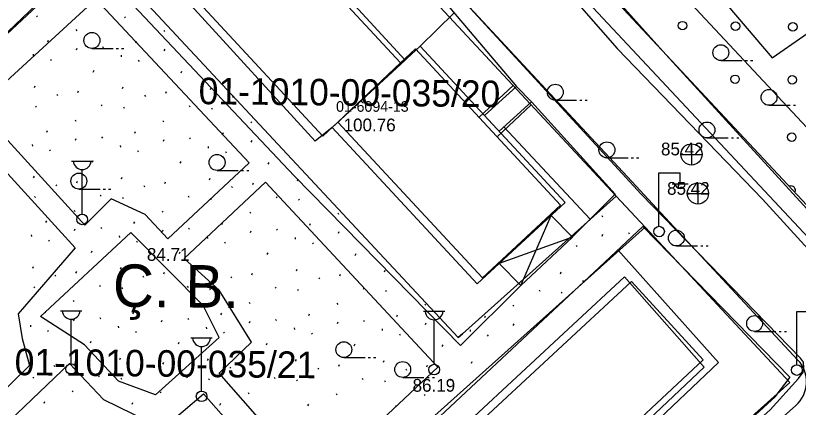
# Model space of a CAD drawing. Extents: x 412225 to 413380, y 4456471 to 4457189.
# Drawn here: x 412408.2 to 412482, y 4457065.8 to 4457102.7 of the extents above; entities that cross this region are included whole.
import ezdxf

# ---------------------------------------------------------------- set-up
doc = ezdxf.new("R2010")
doc.units = 0
for name, color, linetype in [('0_HALİHAZIR', 7, 'Continuous'), ('0_KADASTRO', 7, 'Continuous'), ('Level 20', 7, 'Continuous'), ('Level 27', 7, 'Continuous'), ('Level 41', 7, 'Continuous'), ('Level 43', 7, 'Continuous'), ('Level 56', 7, 'Continuous'), ('Level 57', 7, 'Continuous'), ('Level 59', 7, 'Continuous'), ('Level 62', 7, 'Continuous')]:
    doc.layers.add(name, color=color, linetype=linetype)

msp = doc.modelspace()

# ---------------------------------------------------------------- linework, layer by layer
at = {"layer": '0_HALİHAZIR'}
for p, q in [((412415.409, 4457099.608), (412417.409, 4457099.608)), ((412417.709, 4457099.608), (412417.909, 4457099.608)), ((412418.209, 4457099.608), (412418.409, 4457099.608)), ((412474.718, 4457098.455), (412476.718, 4457098.455)), ((412477.018, 4457098.455), (412477.218, 4457098.455)), ((412477.518, 4457098.455), (412477.718, 4457098.455)), ((412459.106, 4457094.728), (412461.106, 4457094.728)), ((412461.406, 4457094.728), (412461.606, 4457094.728)), ((412461.906, 4457094.728), (412462.106, 4457094.728)), ((412479.256, 4457094.245), (412481.256, 4457094.245)), ((412481.556, 4457094.245), (412481.756, 4457094.245)), ((412471.964, 4457088.606), (412471.964, 4457090.606)), ((412473.407, 4457091.169), (412475.407, 4457091.169)), ((412475.707, 4457091.169), (412475.907, 4457091.169)), ((412476.207, 4457091.169), (412476.407, 4457091.169)), ((412463.972, 4457089.294), (412465.972, 4457089.294)), ((412466.272, 4457089.294), (412466.472, 4457089.294)), ((412466.772, 4457089.294), (412466.972, 4457089.294)), ((412470.944, 4457089.596), (412472.944, 4457089.596)), ((412413.494, 4457088.994), (412415.494, 4457088.994)), ((412414.494, 4457083.994), (412414.494, 4457088.187)), ((412427.21, 4457088.113), (412429.21, 4457088.113)), ((412429.51, 4457088.113), (412429.71, 4457088.113)), ((412430.01, 4457088.113), (412430.21, 4457088.113)), ((412468.881, 4457082.873), (412468.881, 4457087.873)), ((412468.881, 4457087.873), (412470.881, 4457087.873)), ((412470.881, 4457086.873), (412470.881, 4457087.873)), ((412470.121, 4457086.833), (412471.621, 4457086.833)), ((412472.568, 4457084.93), (412472.568, 4457086.93)), ((412414.179, 4457086.354), (412416.179, 4457086.354)), ((412416.479, 4457086.354), (412416.679, 4457086.354)), ((412416.979, 4457086.354), (412417.179, 4457086.354)), ((412471.548, 4457085.92), (412473.548, 4457085.92)), ((412455.863, 4457077.268), (412458.721, 4457083.869)), ((412460.717, 4457081.832), (412453.798, 4457079.329)), ((412470.518, 4457080.99), (412472.518, 4457080.99)), ((412472.818, 4457080.99), (412473.018, 4457080.99)), ((412473.318, 4457080.99), (412473.518, 4457080.99)), ((412412.453, 4457074.893), (412414.454, 4457074.893)), ((412446.678, 4457074.843), (412448.678, 4457074.843)), ((412481.868, 4457069.827), (412481.868, 4457074.827)), ((412481.868, 4457074.827), (412483.868, 4457074.827)), ((412413.454, 4457069.893), (412413.454, 4457074.086)), ((412447.678, 4457069.843), (412447.678, 4457074.036)), ((412477.902, 4457072.938), (412479.902, 4457072.938)), ((412480.202, 4457072.938), (412480.402, 4457072.938)), ((412480.702, 4457072.938), (412480.902, 4457072.938)), ((412424.752, 4457072.325), (412426.752, 4457072.325)), ((412425.752, 4457067.325), (412425.752, 4457071.518)), ((412439.167, 4457070.472), (412441.167, 4457070.472)), ((412441.467, 4457070.472), (412441.667, 4457070.472)), ((412441.967, 4457070.472), (412442.167, 4457070.472)), ((412444.713, 4457068.604), (412446.713, 4457068.605)), ((412447.013, 4457068.605), (412447.213, 4457068.605)), ((412447.513, 4457068.605), (412447.713, 4457068.605))]:
    msp.add_line(p, q, dxfattribs=at)
for points in [[(412538.824, 4457047.448), (412525.781, 4457035.425), (412494.494, 4457071.745), (412469.513, 4457099.026), (412455.656, 4457114.468), (412455.285, 4457115.523), (412455.184, 4457117.063), (412455.471, 4457118.119), (412456.142, 4457119.058), (412456.959, 4457119.769), (412458.206, 4457120.556), (412459.576, 4457121.129), (412460.793, 4457121.588), (412468.706, 4457124.092), (412487.348, 4457128.223)], [(412488.465, 4457126.126), (412488.7, 4457125.054), (412469.554, 4457110.455), (412479.564, 4457098.724), (412485.518, 4457102.853), (412508.752, 4457078.21), (412511.887, 4457074.999)], [(412419.054, 4457119.278), (412422.523, 4457115.565), (412404.713, 4457098.559)], [(412443.396, 4457109.214), (412443.923, 4457109.641), (412455.44, 4457096.009)], [(412402.552, 4457062.758), (412412.85, 4457051.661), (412426.056, 4457037.189), (412435.555, 4457027.033), (412435.879, 4457026.88), (412436.055, 4457026.957), (412436.508, 4457027.376), (412449.891, 4457039.287), (412464.27, 4457052.129), (412479.351, 4457065.542), (412482.042, 4457068.507), (412482.472, 4457069.108), (412482.543, 4457069.515), (412482.517, 4457070.057), (412482.216, 4457070.417), (412467.205, 4457085.87), (412447.505, 4457107.315)], [(412450.177, 4457071.604), (412434.48, 4457087.585), (412416.734, 4457106.442), (412417.174, 4457106.849)], [(412458.447, 4457107.032), (412464.954, 4457099.592), (412478.642, 4457085.401), (412495.162, 4457067.298), (412507.562, 4457052.462), (412518.913, 4457040.363), (412522.412, 4457036.993)], [(412422.562, 4457081.66), (412420.42, 4457083.95), (412417.215, 4457085.435), (412414.747, 4457082.958), (412404.608, 4457094.022), (412415.788, 4457104.278), (412430.246, 4457088.829)], [(412449.57, 4457102.957), (412446.365, 4457099.813)], [(412455.435, 4457096.014), (412452.426, 4457093.294)], [(412456.892, 4457094.548), (412455.44, 4457096.009)], [(412453.797, 4457091.82), (412456.855, 4457094.584)], [(412456.892, 4457094.548), (412464.742, 4457085.865)], [(412388.011, 4457078.661), (412402.994, 4457092.677), (412413.829, 4457080.814), (412408.458, 4457074.592), (412408.84, 4457072.284), (412409.517, 4457069.739), (412402.475, 4457062.842)], [(412454.243, 4457092.224), (412462.404, 4457083.528)], [(412430.246, 4457088.829), (412422.562, 4457081.66)], [(412427.395, 4457069.014), (412430.464, 4457071.938), (412427.414, 4457076.822), (412424.116, 4457079.813), (412431.777, 4457087.008), (412448.025, 4457069.584), (412436.455, 4457058.708)], [(412464.773, 4457085.896), (412460.59, 4457081.714)], [(412463.259, 4457078.983), (412467.348, 4457082.825), (412481.233, 4457068.624), (412479.815, 4457066.772)], [(412427.424, 4457072.37), (412421.408, 4457066.969), (412417.922, 4457068.26), (412414.707, 4457071.664), (412410.557, 4457074.355), (412419.08, 4457082.268), (412426.005, 4457075.298)], [(412471.706, 4457059.366), (412468.493, 4457062.783), (412467.659, 4457063.54), (412474.507, 4457070.004), (412464.994, 4457080.613)], [(412433.681, 4457051.365), (412463.259, 4457078.983)], [(412455.863, 4457077.268), (412450.177, 4457071.604)], [(412427.424, 4457072.37), (412425.908, 4457075.395)], [(412404.061, 4457061.132), (412413.306, 4457069.916), (412416.496, 4457066.513), (412422.083, 4457063.783), (412425.922, 4457067.072), (412434.752, 4457057.062), (412420.305, 4457043.492)], [(412436.455, 4457058.708), (412427.395, 4457069.014)], [(412479.833, 4457066.788), (412471.782, 4457059.429)]]:
    msp.add_lwpolyline(points, dxfattribs=at)
for points in [[(412431.383, 4457113.272), (412444.947, 4457098.508), (412438.053, 4457092.16), (412436.459, 4457090.867), (412423.078, 4457105.52)], [(412446.365, 4457099.813), (412460.05, 4457085.094), (412451.737, 4457077.429), (412438.053, 4457092.16)], [(412458.721, 4457083.869), (412460.717, 4457081.832), (412455.863, 4457077.268), (412453.798, 4457079.329)], [(412465.633, 4457078.096), (412473.151, 4457069.557), (412458.706, 4457055.944), (412451.018, 4457064.529)]]:
    msp.add_lwpolyline(points, close=True, dxfattribs=at)
for centre, radius in [((412415.409, 4457100.358), 0.75), ((412474.717, 4457099.205), 0.75), ((412459.106, 4457095.478), 0.75), ((412479.256, 4457094.995), 0.75), ((412473.407, 4457091.919), 0.75), ((412463.972, 4457090.044), 0.75), ((412471.949, 4457089.615), 1), ((412427.21, 4457088.863), 0.75), ((412414.179, 4457087.104), 0.75), ((412472.553, 4457085.938), 1), ((412414.494, 4457083.494), 0.5), ((412468.892, 4457082.349), 0.5), ((412470.518, 4457081.74), 0.75), ((412477.902, 4457073.688), 0.75), ((412439.167, 4457071.222), 0.75), ((412413.454, 4457069.393), 0.5), ((412444.713, 4457069.354), 0.75), ((412447.678, 4457069.343), 0.5), ((412481.878, 4457069.302), 0.5), ((412425.752, 4457066.825), 0.5)]:
    msp.add_circle(centre, radius, dxfattribs=at)
for centre, radius, start, end in [((412414.494, 4457089.024), 0.837, 183.298, 356.90719), ((412470.882, 4457086.877), 0.474, 184.83843, 355.14641), ((412413.454, 4457074.923), 0.837, 183.298, 356.90719), ((412447.678, 4457074.873), 0.837, 183.298, 356.90719), ((412425.752, 4457072.355), 0.837, 183.298, 356.90719)]:
    msp.add_arc(centre, radius, start, end, dxfattribs=at)
at = {"layer": '0_KADASTRO'}
for points in [[(412455.94, 4457113.583), (412457.438, 4457120.408), (412457.536, 4457120.857), (412458.994, 4457121.234), (412534.647, 4457140.799), (412537.828, 4457141.607), (412541.352, 4457142.15), (412542.299, 4457141.914), (412544.86, 4457141.275), (412548.321, 4457139.401), (412591.099, 4457092.135), (412590.151, 4457091.291), (412576.154, 4457078.845), (412570.429, 4457073.754), (412569.73, 4457073.134), (412568.481, 4457074.494), (412547.075, 4457054.575), (412527.885, 4457036.719), (412505.546, 4457060.585), (412501.535, 4457064.87)], [(412374.535, 4457097.659), (412391.881, 4457113.852), (412409.622, 4457130.414), (412423.162, 4457115.694), (412405.447, 4457099.156), (412388.074, 4457082.937)], [(412418.572, 4457106.007), (412418.768, 4457106.182), (412425.981, 4457112.628), (412433.488, 4457119.337), (412449.104, 4457102.587), (412464.856, 4457085.691), (412450.351, 4457072.715), (412449.946, 4457072.353)], [(412431.802, 4457050.754), (412467.583, 4457082.765), (412481.221, 4457068.136), (412462.922, 4457051.762), (412445.655, 4457036.312), (412445.443, 4457036.122)]]:
    msp.add_lwpolyline(points, close=True, dxfattribs=at)
for points in [[(412369.613, 4457103.012), (412374.535, 4457097.659), (412388.074, 4457082.937), (412405.447, 4457099.156), (412423.162, 4457115.694)], [(412418.572, 4457106.007), (412449.946, 4457072.353), (412450.351, 4457072.715), (412464.856, 4457085.691), (412467.583, 4457082.765), (412431.802, 4457050.754), (412445.443, 4457036.122), (412438.183, 4457029.626), (412442.916, 4457024.497), (412456.481, 4457009.795), (412473.381, 4457024.737), (412473.526, 4457024.865), (412485.011, 4457035.022), (412492.145, 4457041.33), (412492.439, 4457041.59), (412494.002, 4457039.895), (412495.053, 4457038.756), (412487.68, 4457032), (412519.019, 4456998.325), (412533.759, 4457011.844)]]:
    msp.add_lwpolyline(points, dxfattribs=at)
at = {"layer": 'Level 20'}
msp.add_lwpolyline([(412528.129, 4457043.775), (412509.196, 4457064.002), (412505.185, 4457068.287), (412461.388, 4457115.08), (412461.762, 4457116.785), (412535.888, 4457135.956), (412538.826, 4457136.702), (412541.119, 4457137.055), (412543.036, 4457136.577), (412545.188, 4457135.412), (412582.409, 4457094.286)], dxfattribs=at)
at = {"layer": 'Level 27'}
for points in [[(412527.885, 4457036.719), (412505.546, 4457060.585), (412501.535, 4457064.87), (412455.94, 4457113.583), (412457.438, 4457120.408), (412457.536, 4457120.857), (412458.994, 4457121.234), (412534.647, 4457140.799), (412537.828, 4457141.607), (412541.352, 4457142.15), (412542.299, 4457141.914), (412544.86, 4457141.275), (412548.321, 4457139.401), (412591.099, 4457092.135), (412592.561, 4457090.519)], [(412409.622, 4457130.414), (412423.162, 4457115.694), (412424.62, 4457114.109), (412425.981, 4457112.628), (412433.488, 4457119.337), (412449.104, 4457102.587), (412464.856, 4457085.691), (412467.583, 4457082.765), (412481.221, 4457068.136), (412473.948, 4457061.628)]]:
    msp.add_lwpolyline(points, dxfattribs=at)
at = {"layer": 'Level 41'}
for p, q in [((412410.179, 4457102.68), (412410.249, 4457102.572)), ((412418.471, 4457102.595), (412418.541, 4457102.487)), ((412413.904, 4457101.38), (412413.974, 4457101.273)), ((412422.196, 4457101.295), (412422.266, 4457101.188)), ((412411.251, 4457100.214), (412411.323, 4457100.373)), ((412419.543, 4457100.13), (412419.616, 4457100.288)), ((412413.942, 4457099.458), (412414.016, 4457099.617)), ((412416.41, 4457099.778), (412416.48, 4457099.67)), ((412422.235, 4457099.373), (412422.308, 4457099.532)), ((412409.868, 4457099.054), (412409.884, 4457098.893)), ((412418.16, 4457098.969), (412418.177, 4457098.808)), ((412411.493, 4457098.567), (412411.562, 4457098.459)), ((412419.785, 4457098.482), (412419.854, 4457098.374)), ((412415.537, 4457097.381), (412415.611, 4457097.541)), ((412423.829, 4457097.297), (412423.903, 4457097.456)), ((412410, 4457095.908), (412410.072, 4457096.067)), ((412418.293, 4457095.823), (412418.365, 4457095.982)), ((412426.586, 4457095.738), (412426.657, 4457095.898)), ((412412.089, 4457095.271), (412412.159, 4457095.164)), ((412414.079, 4457095.458), (412414.152, 4457095.617)), ((412420.382, 4457095.186), (412420.452, 4457095.079)), ((412422.372, 4457095.373), (412422.444, 4457095.533)), ((412428.674, 4457095.101), (412428.744, 4457094.994)), ((412416.287, 4457094.299), (412416.357, 4457094.191)), ((412424.58, 4457094.214), (412424.65, 4457094.106)), ((412410.092, 4457094.17), (412410.162, 4457094.062)), ((412418.384, 4457094.085), (412418.454, 4457093.977)), ((412426.677, 4457094), (412426.747, 4457093.892)), ((412413.817, 4457092.871), (412413.887, 4457092.763)), ((412422.109, 4457092.786), (412422.179, 4457092.678)), ((412430.402, 4457092.701), (412430.472, 4457092.593)), ((412411.164, 4457091.705), (412411.236, 4457091.863)), ((412416.323, 4457091.268), (412416.393, 4457091.16)), ((412419.456, 4457091.62), (412419.529, 4457091.778)), ((412427.749, 4457091.535), (412427.821, 4457091.693)), ((412409.781, 4457090.544), (412409.797, 4457090.384)), ((412413.855, 4457090.948), (412413.929, 4457091.108)), ((412422.148, 4457090.863), (412422.221, 4457091.023)), ((412424.616, 4457091.183), (412424.686, 4457091.075)), ((412430.44, 4457090.779), (412430.514, 4457090.938)), ((412411.406, 4457090.057), (412411.475, 4457089.95)), ((412418.073, 4457090.459), (412418.09, 4457090.299)), ((412419.698, 4457089.972), (412419.767, 4457089.865)), ((412426.366, 4457090.374), (412426.382, 4457090.214)), ((412427.991, 4457089.888), (412428.06, 4457089.78)), ((412415.45, 4457088.872), (412415.523, 4457089.031)), ((412423.742, 4457088.787), (412423.816, 4457088.946)), ((412432.035, 4457088.702), (412432.109, 4457088.861)), ((412409.913, 4457087.398), (412409.985, 4457087.558)), ((412413.992, 4457086.949), (412414.065, 4457087.108)), ((412418.206, 4457087.314), (412418.278, 4457087.473)), ((412422.285, 4457086.864), (412422.357, 4457087.023)), ((412426.499, 4457087.229), (412426.57, 4457087.388)), ((412430.577, 4457086.779), (412430.65, 4457086.938)), ((412434.791, 4457087.144), (412434.863, 4457087.303)), ((412412.002, 4457086.761), (412412.072, 4457086.654)), ((412420.295, 4457086.676), (412420.364, 4457086.569)), ((412428.587, 4457086.591), (412428.657, 4457086.485)), ((412410.005, 4457085.66), (412410.075, 4457085.553)), ((412416.2, 4457085.789), (412416.27, 4457085.681)), ((412418.297, 4457085.576), (412418.367, 4457085.468)), ((412424.493, 4457085.704), (412424.563, 4457085.596)), ((412426.59, 4457085.491), (412426.66, 4457085.383)), ((412432.785, 4457085.619), (412432.855, 4457085.512)), ((412434.882, 4457085.406), (412434.952, 4457085.298)), ((412413.73, 4457084.361), (412413.799, 4457084.253)), ((412422.022, 4457084.276), (412422.092, 4457084.169)), ((412430.315, 4457084.191), (412430.385, 4457084.084)), ((412438.607, 4457084.107), (412438.677, 4457083.999)), ((412411.076, 4457083.195), (412411.149, 4457083.354)), ((412419.369, 4457083.11), (412419.442, 4457083.269)), ((412427.662, 4457083.026), (412427.734, 4457083.184)), ((412463.485, 4457083.852), (412463.555, 4457083.744)), ((412413.768, 4457082.439), (412413.841, 4457082.598)), ((412416.236, 4457082.758), (412416.306, 4457082.651)), ((412422.06, 4457082.354), (412422.134, 4457082.513)), ((412424.529, 4457082.674), (412424.599, 4457082.566)), ((412430.353, 4457082.269), (412430.427, 4457082.428)), ((412432.821, 4457082.589), (412432.891, 4457082.481)), ((412435.954, 4457082.941), (412436.027, 4457083.099)), ((412409.693, 4457082.034), (412409.71, 4457081.874)), ((412417.986, 4457081.95), (412418.002, 4457081.789)), ((412426.279, 4457081.865), (412426.295, 4457081.704)), ((412434.571, 4457081.78), (412434.588, 4457081.62)), ((412438.646, 4457082.184), (412438.719, 4457082.343)), ((412463.523, 4457081.929), (412463.597, 4457082.089)), ((412465.992, 4457082.249), (412466.062, 4457082.142)), ((412411.319, 4457081.548), (412411.388, 4457081.44)), ((412419.611, 4457081.463), (412419.68, 4457081.355)), ((412427.904, 4457081.378), (412427.973, 4457081.27)), ((412436.196, 4457081.293), (412436.265, 4457081.185)), ((412461.074, 4457081.038), (412461.143, 4457080.931)), ((412415.363, 4457080.362), (412415.436, 4457080.522)), ((412423.655, 4457080.277), (412423.729, 4457080.437)), ((412431.948, 4457080.193), (412432.021, 4457080.352)), ((412440.24, 4457080.108), (412440.314, 4457080.267)), ((412409.826, 4457078.889), (412409.898, 4457079.048)), ((412418.119, 4457078.804), (412418.191, 4457078.963)), ((412426.411, 4457078.719), (412426.483, 4457078.878)), ((412434.704, 4457078.634), (412434.776, 4457078.794)), ((412442.997, 4457078.549), (412443.068, 4457078.709)), ((412411.915, 4457078.251), (412411.985, 4457078.145)), ((412413.905, 4457078.439), (412413.978, 4457078.598)), ((412420.207, 4457078.167), (412420.277, 4457078.06)), ((412422.197, 4457078.354), (412422.27, 4457078.513)), ((412428.5, 4457078.082), (412428.57, 4457077.975)), ((412430.49, 4457078.269), (412430.563, 4457078.429)), ((412436.793, 4457077.997), (412436.863, 4457077.89)), ((412438.783, 4457078.184), (412438.855, 4457078.344)), ((412459.582, 4457078.38), (412459.653, 4457078.539)), ((412416.113, 4457077.279), (412416.183, 4457077.172)), ((412461.67, 4457077.742), (412461.74, 4457077.635)), ((412409.918, 4457077.151), (412409.987, 4457077.043)), ((412418.21, 4457077.066), (412418.28, 4457076.958)), ((412424.406, 4457077.195), (412424.476, 4457077.087)), ((412426.503, 4457076.981), (412426.573, 4457076.873)), ((412432.698, 4457077.11), (412432.768, 4457077.002)), ((412434.795, 4457076.896), (412434.865, 4457076.789)), ((412440.991, 4457077.025), (412441.061, 4457076.917)), ((412443.088, 4457076.811), (412443.158, 4457076.704)), ((412457.576, 4457076.855), (412457.646, 4457076.747)), ((412459.673, 4457076.642), (412459.743, 4457076.534)), ((412413.642, 4457075.852), (412413.712, 4457075.744)), ((412421.935, 4457075.767), (412422.005, 4457075.659)), ((412430.228, 4457075.682), (412430.297, 4457075.574)), ((412438.52, 4457075.597), (412438.59, 4457075.489)), ((412446.813, 4457075.512), (412446.883, 4457075.404)), ((412455.105, 4457075.427), (412455.175, 4457075.32)), ((412410.989, 4457074.686), (412411.062, 4457074.844)), ((412419.282, 4457074.601), (412419.355, 4457074.759)), ((412427.574, 4457074.516), (412427.647, 4457074.674)), ((412435.867, 4457074.431), (412435.94, 4457074.589)), ((412444.16, 4457074.346), (412444.232, 4457074.505)), ((412452.452, 4457074.261), (412452.525, 4457074.42)), ((412413.681, 4457073.929), (412413.754, 4457074.088)), ((412416.149, 4457074.249), (412416.219, 4457074.141)), ((412421.973, 4457073.844), (412422.047, 4457074.004)), ((412424.442, 4457074.164), (412424.512, 4457074.056)), ((412430.266, 4457073.759), (412430.34, 4457073.919)), ((412432.734, 4457074.079), (412432.804, 4457073.971)), ((412438.558, 4457073.675), (412438.632, 4457073.834)), ((412441.027, 4457073.994), (412441.097, 4457073.887)), ((412446.851, 4457073.59), (412446.925, 4457073.749)), ((412455.144, 4457073.505), (412455.217, 4457073.664)), ((412409.606, 4457073.525), (412409.623, 4457073.365)), ((412411.232, 4457073.038), (412411.3, 4457072.93)), ((412417.899, 4457073.44), (412417.915, 4457073.28)), ((412419.524, 4457072.953), (412419.593, 4457072.846)), ((412426.192, 4457073.355), (412426.208, 4457073.195)), ((412427.817, 4457072.868), (412427.886, 4457072.761)), ((412434.484, 4457073.27), (412434.5, 4457073.11)), ((412442.777, 4457073.185), (412442.793, 4457073.025)), ((412451.069, 4457073.1), (412451.086, 4457072.94)), ((412436.109, 4457072.784), (412436.178, 4457072.676)), ((412444.402, 4457072.699), (412444.471, 4457072.591)), ((412452.694, 4457072.614), (412452.763, 4457072.506)), ((412415.276, 4457071.853), (412415.349, 4457072.012)), ((412423.568, 4457071.768), (412423.642, 4457071.927)), ((412431.861, 4457071.683), (412431.934, 4457071.842)), ((412440.153, 4457071.598), (412440.227, 4457071.757)), ((412448.446, 4457071.513), (412448.519, 4457071.672)), ((412409.739, 4457070.379), (412409.811, 4457070.539)), ((412413.818, 4457069.93), (412413.89, 4457070.089)), ((412418.032, 4457070.294), (412418.103, 4457070.454)), ((412422.11, 4457069.845), (412422.183, 4457070.004)), ((412426.324, 4457070.21), (412426.396, 4457070.369)), ((412430.403, 4457069.76), (412430.476, 4457069.919)), ((412434.617, 4457070.125), (412434.689, 4457070.284)), ((412442.909, 4457070.04), (412442.981, 4457070.199)), ((412451.202, 4457069.955), (412451.274, 4457070.114)), ((412411.828, 4457069.742), (412411.898, 4457069.635)), ((412420.12, 4457069.657), (412420.19, 4457069.55)), ((412428.413, 4457069.572), (412428.483, 4457069.465)), ((412436.705, 4457069.487), (412436.775, 4457069.381)), ((412438.696, 4457069.675), (412438.768, 4457069.834)), ((412444.998, 4457069.402), (412445.068, 4457069.296)), ((412446.988, 4457069.59), (412447.061, 4457069.749)), ((412409.83, 4457068.641), (412409.9, 4457068.534)), ((412416.026, 4457068.77), (412416.096, 4457068.662)), ((412418.123, 4457068.556), (412418.193, 4457068.449)), ((412424.319, 4457068.685), (412424.389, 4457068.577)), ((412426.416, 4457068.472), (412426.485, 4457068.364)), ((412432.611, 4457068.6), (412432.681, 4457068.492)), ((412434.708, 4457068.387), (412434.778, 4457068.279)), ((412440.904, 4457068.515), (412440.974, 4457068.408)), ((412449.196, 4457068.43), (412449.266, 4457068.323)), ((412443.001, 4457068.302), (412443.071, 4457068.194)), ((412451.293, 4457068.217), (412451.304, 4457068.201)), ((412413.555, 4457067.342), (412413.625, 4457067.234)), ((412421.848, 4457067.257), (412421.918, 4457067.15)), ((412430.14, 4457067.172), (412430.21, 4457067.065)), ((412438.433, 4457067.087), (412438.503, 4457066.98)), ((412446.726, 4457067.003), (412446.795, 4457066.895)), ((412410.902, 4457066.176), (412410.975, 4457066.334)), ((412419.195, 4457066.091), (412419.267, 4457066.25)), ((412427.487, 4457066.006), (412427.56, 4457066.165)), ((412435.78, 4457065.922), (412435.853, 4457066.08)), ((412444.073, 4457065.837), (412444.145, 4457065.995))]:
    msp.add_line(p, q, dxfattribs=at)
at = {"layer": 'Level 43'}
for centre in [(412471.103, 4457101.749), (412476.103, 4457101.698), (412481.503, 4457101.643), (412476.052, 4457096.698), (412481.452, 4457096.643), (412481.396, 4457091.243)]:
    msp.add_circle(centre, 0.4, dxfattribs=at)
msp.add_arc((412481.345, 4457086.244), 0.4, 332.78561, 113.42785, dxfattribs=at)
at = {"layer": 'Level 57'}
for points in [[(412374.535, 4457097.659), (412388.074, 4457082.937), (412405.447, 4457099.156), (412423.162, 4457115.694)], [(412425.981, 4457112.628), (412418.768, 4457106.182), (412418.572, 4457106.007), (412449.946, 4457072.353), (412450.351, 4457072.715), (412464.856, 4457085.691)], [(412467.583, 4457082.765), (412431.802, 4457050.754), (412445.443, 4457036.122)]]:
    msp.add_lwpolyline(points, dxfattribs=at)
at = {"layer": 'Level 59'}
for p, q in [((412451.91, 4457093.114), (412455.134, 4457096.12)), ((412453.61, 4457091.28), (412456.839, 4457094.291))]:
    msp.add_line(p, q, dxfattribs=at)
msp.add_lwpolyline([(412423.5, 4457106.092), (412430.895, 4457112.918), (412444.5, 4457098.243), (412438.59, 4457092.667), (412437.18, 4457091.346)], close=True, dxfattribs=at)
for points in [[(412438.59, 4457092.667), (412452.246, 4457078), (412459.588, 4457084.831), (412445.931, 4457099.563), (412444.5, 4457098.243)], [(412452.828, 4457062.551), (412451.512, 4457063.958), (412466.281, 4457077.63), (412473.051, 4457070.278), (412458.438, 4457056.6)]]:
    msp.add_lwpolyline(points, dxfattribs=at)
at = {"layer": 'Level 62'}
for points in [[(412435.618, 4457119.985), (412450.567, 4457103.951), (412466.319, 4457087.055), (412469.046, 4457084.129), (412481.989, 4457070.246)], [(412528.498, 4457033.138), (412504.086, 4457059.218), (412500.075, 4457063.503), (412456.216, 4457110.362)], [(412481.795, 4457065.965), (412478.309, 4457062.846)]]:
    msp.add_lwpolyline(points, dxfattribs=at)
msp.add_arc((412479.794, 4457068.201), 3, 311.82961, 42.98926, dxfattribs=at)

# ---------------------------------------------------------------- texts
at = {"layer": '0_HALİHAZIR'}
for s, p in [('100.76', (412439.142, 4457091.795)), ('85.42', (412469.071, 4457089.527)), ('85.42', (412469.644, 4457085.816)), ('84.71', (412420.595, 4457079.59)), ('86.19', (412445.647, 4457067.26))]:
    msp.add_text(s, height=1.2, dxfattribs=at).set_placement(p)
at = {"layer": '0_KADASTRO'}
msp.add_text('01-6094-13', height=1, dxfattribs=at).set_placement((412438.434, 4457093.635))
msp.add_text('01-6094-13', height=1, dxfattribs=at).set_placement((412438.434, 4457093.635))
at = {"layer": 'Level 41'}
msp.add_text('Ç. B.', height=4, rotation=359.4141, dxfattribs=at).set_placement((412417.375, 4457075.271))
at = {"layer": 'Level 56'}
for s, p in [('01-1010-00-035/20', (412425.467, 4457094.353)), ('01-1010-00-035/21', (412408.113, 4457068.82))]:
    msp.add_text(s, height=2.5, rotation=359.4136, dxfattribs=at).set_placement(p)

doc.saveas('drawing.dxf')
